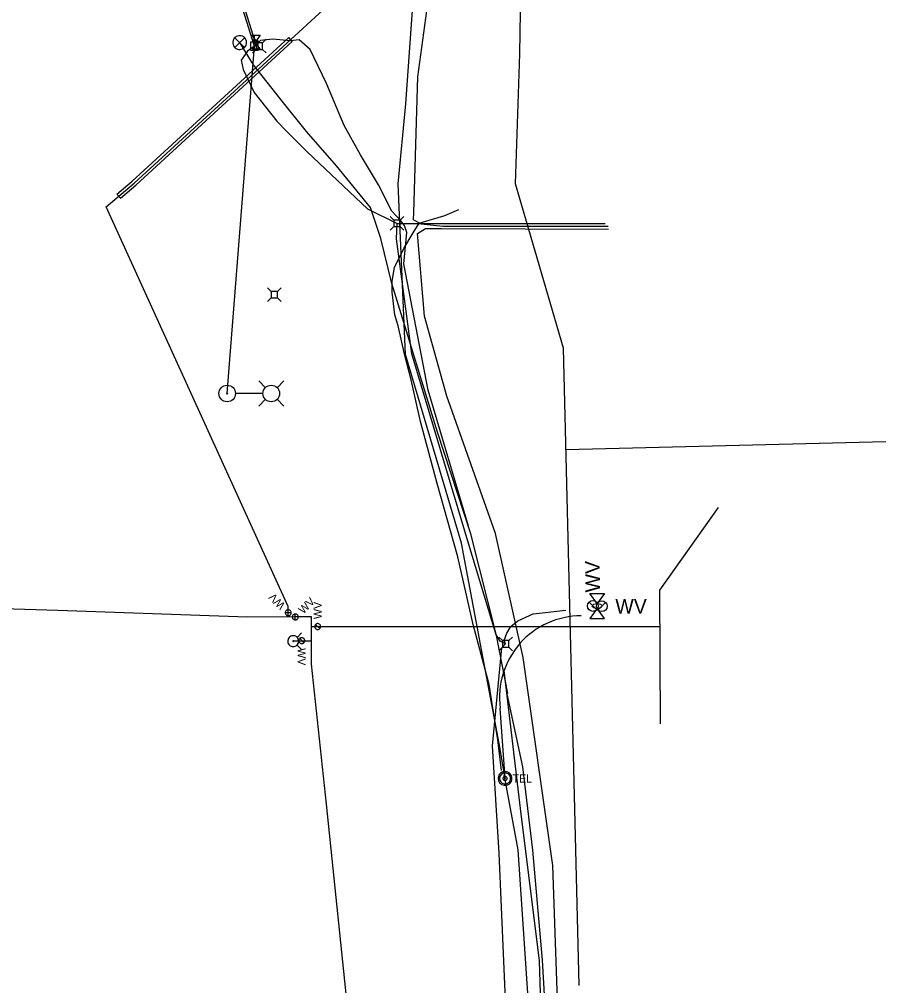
# Model space of a CAD drawing. Extents: x 596028 to 606371, y 330010 to 403088.
# Drawn here: x 602351.5 to 602766.4, y 356814.2 to 357276.7 of the extents above; entities that cross this region are included whole.
import ezdxf

# ---------------------------------------------------------------- set-up
doc = ezdxf.new("R2010")
doc.units = 0
for name, color, linetype in [('E_LTG', 7, 'Continuous'), ('E_UTL_AG_Bold', 7, 'Continuous'), ('E_UTL_E_Bold', 7, 'Continuous'), ('E_UTL_E_UG', 7, 'Continuous'), ('E_UTL_EPowerPole', 7, 'Continuous'), ('E_UTL_FO_UG_MCI', 7, 'Continuous'), ('E_UTL_G_UG', 7, 'Continuous'), ('E_UTL_Overhead', 7, 'Continuous'), ('E_UTL_T_MH', 7, 'Continuous'), ('E_UTL_T_UG', 7, 'Continuous'), ('E_UTL_TV', 7, 'Continuous'), ('E_UTL_TV_UG', 7, 'Continuous'), ('E_UTL_W', 7, 'Continuous'), ('E_UTL_W_UG', 7, 'Continuous'), ('E_UTL_WHydrant', 7, 'Continuous')]:
    doc.layers.add(name, color=color, linetype=linetype)

msp = doc.modelspace()

# ---------------------------------------------------------------- linework, layer by layer
at = {"layer": 'E_LTG'}
for points in [[(602469.41, 357100.4), (602466.17, 357103.63)], [(602474.95, 357100.4), (602478.18, 357103.63)], [(602468.15, 357097.63), (602455.1, 357097.63)], [(602469.41, 357094.86), (602466.17, 357091.63)], [(602474.95, 357094.86), (602478.18, 357091.63)]]:
    msp.add_lwpolyline(points, dxfattribs=at)
for centre, radius in [((602451.08, 357097.63), 3.96), ((602472.17, 357097.63), 3.96), ((602451.08, 357097.63), 0.303)]:
    msp.add_circle(centre, radius, dxfattribs=at)
at = {"layer": 'E_UTL_AG_Bold'}
for points in [[(602472.07, 357146.49), (602470.32, 357148.24)], [(602475.17, 357146.49), (602476.92, 357148.24)], [(602472.07, 357143.39), (602470.32, 357141.64)], [(602475.17, 357146.49), (602472.07, 357146.49)], [(602472.07, 357146.49), (602472.07, 357143.39)], [(602472.07, 357143.39), (602475.17, 357143.39)], [(602475.17, 357143.39), (602475.17, 357146.49)], [(602475.17, 357143.39), (602476.92, 357141.64)]]:
    msp.add_lwpolyline(points, dxfattribs=at)
at = {"layer": 'E_UTL_E_Bold'}
for points in [[(602463.09, 357269.17), (602466.9, 357269.17)], [(602465, 357266.5), (602463.09, 357269.17)], [(602466.9, 357269.17), (602465, 357266.5)], [(602465, 357265.23), (602463.09, 357262.57)], [(602464.94, 357265.48), (602463.19, 357267.23)], [(602466.27, 357265.87), (602466.24, 357265.99), (602466.17, 357266.1), (602466.06, 357266.21), (602465.91, 357266.3), (602465.73, 357266.38), (602465.52, 357266.44), (602465.29, 357266.48), (602465.06, 357266.5), (602464.81, 357266.49), (602464.58, 357266.47), (602464.36, 357266.42), (602464.16, 357266.35), (602464, 357266.26), (602463.87, 357266.16), (602463.78, 357266.04), (602463.73, 357265.93), (602463.73, 357265.81), (602463.78, 357265.69), (602463.87, 357265.57), (602464, 357265.47), (602464.16, 357265.39), (602464.36, 357265.32), (602464.58, 357265.27), (602464.81, 357265.24), (602465.06, 357265.23), (602465.29, 357265.25), (602465.52, 357265.29), (602465.73, 357265.35), (602465.91, 357265.43), (602466.06, 357265.52), (602466.17, 357265.63), (602466.24, 357265.75), (602466.27, 357265.87)], [(602468.04, 357265.48), (602464.94, 357265.48)], [(602464.94, 357265.48), (602464.94, 357262.38)], [(602466.9, 357262.57), (602465, 357265.23)], [(602468.04, 357265.48), (602469.79, 357267.23)], [(602468.04, 357262.38), (602468.04, 357265.48)], [(602463.09, 357262.57), (602466.9, 357262.57)], [(602464.94, 357262.38), (602463.19, 357260.63)], [(602464.94, 357262.38), (602468.04, 357262.38)], [(602468.04, 357262.38), (602469.79, 357260.63)], [(602624.76, 357001.92), (602631.69, 357001.92)], [(602628.23, 356997.07), (602624.76, 357001.92)], [(602631.69, 357001.92), (602628.23, 356997.07)], [(602628.23, 356994.76), (602624.76, 356989.92)], [(602631.69, 356989.92), (602628.23, 356994.76)], [(602624.76, 356989.92), (602631.69, 356989.92)]]:
    msp.add_lwpolyline(points, dxfattribs=at)
msp.add_ellipse((602628.23, 356995.92), major_axis=(2.31, 0), ratio=0.5, dxfattribs=at)
at = {"layer": 'E_UTL_E_UG'}
for p, q in [((602553.75, 357176.54), (602633.64, 357176.23)), ((602554.31, 357177.68), (602633.53, 357177.81))]:
    msp.add_line(p, q, dxfattribs=at)
for points in [[(602540.28, 357180.84), (602540.37, 357184.24), (602542.4, 357249.17), (602549.03, 357298.5), (602549.58, 357340.51)], [(602540.28, 357180.84), (602543.9, 357178.82), (602554.31, 357177.68)], [(602592.79, 356971.3), (602579.51, 357030.62), (602556.24, 357096.4), (602545.55, 357134.62), (602542.21, 357174.19), (602545.99, 357176.58), (602553.75, 357176.54)], [(602600.46, 356668.52), (602609.97, 356784.31), (602606.98, 356871.64), (602592.79, 356971.3)]]:
    msp.add_lwpolyline(points, dxfattribs=at)
at = {"layer": 'E_UTL_EPowerPole'}
for points in [[(602464.09, 357265.74), (602464.09, 357268.65)], [(602465.94, 357265.74), (602462.25, 357265.74)], [(602462.25, 357265.74), (602462.25, 357262.05)], [(602464.36, 357263.9), (602464.36, 357263.94), (602464.35, 357263.98), (602464.33, 357264.02), (602464.3, 357264.06), (602464.26, 357264.09), (602464.22, 357264.11), (602464.18, 357264.13), (602464.14, 357264.13), (602464.09, 357264.13), (602464.05, 357264.12), (602464.01, 357264.1), (602463.97, 357264.08), (602463.94, 357264.04), (602463.91, 357264), (602463.9, 357263.96), (602463.89, 357263.92), (602463.89, 357263.87), (602463.9, 357263.83), (602463.91, 357263.79), (602463.94, 357263.75), (602463.97, 357263.72), (602464.01, 357263.69), (602464.05, 357263.67), (602464.09, 357263.66), (602464.14, 357263.66), (602464.18, 357263.66), (602464.22, 357263.68), (602464.26, 357263.7), (602464.3, 357263.73), (602464.33, 357263.77), (602464.35, 357263.81), (602464.36, 357263.85), (602464.36, 357263.9)], [(602465.94, 357262.05), (602465.94, 357265.74)], [(602462.25, 357262.05), (602465.94, 357262.05)]]:
    msp.add_lwpolyline(points, dxfattribs=at)
at = {"layer": 'E_UTL_FO_UG_MCI'}
for points in [[(602460.36, 357265.61), (602460.3, 357266.24), (602460.13, 357266.84), (602459.84, 357267.4), (602459.45, 357267.89), (602458.98, 357268.3), (602458.43, 357268.62), (602457.84, 357268.82), (602457.22, 357268.91), (602456.59, 357268.88), (602455.98, 357268.73), (602455.41, 357268.47), (602454.9, 357268.11), (602454.47, 357267.65), (602454.13, 357267.13), (602453.9, 357266.54), (602453.78, 357265.93), (602453.78, 357265.3), (602453.9, 357264.68), (602454.13, 357264.1), (602454.47, 357263.57), (602454.9, 357263.12), (602455.41, 357262.76), (602455.98, 357262.49), (602456.59, 357262.35), (602457.22, 357262.32), (602457.84, 357262.41), (602458.43, 357262.61), (602458.98, 357262.93), (602459.45, 357263.34), (602459.84, 357263.83), (602460.13, 357264.39), (602460.3, 357264.99), (602460.36, 357265.61)], [(602459.32, 357267.95), (602454.71, 357263.29)], [(602454.71, 357267.9), (602459.37, 357263.25)], [(602585.52, 356954.04), (602580.01, 356981.78), (602567.68, 357030.47), (602551.83, 357079.12), (602535.04, 357133.65), (602529.96, 357150.31), (602524.62, 357171.83), (602519.64, 357186.71), (602503.38, 357206.56), (602488.97, 357223.01), (602476.77, 357238.37), (602463.67, 357255), (602457.06, 357265.61)], [(602529.05, 356353.18), (602532.07, 356367.78), (602536.97, 356392.52), (602541.88, 356427.88), (602548.46, 356463.33), (602560.06, 356519.9), (602563.3, 356533.93), (602573.49, 356583.12), (602591.95, 356679.34), (602599.79, 356732.5), (602604.78, 356779.44), (602602.1, 356826.34), (602597.5, 356879.04), (602592.66, 356918.88), (602585.11, 356953.89)]]:
    msp.add_lwpolyline(points, dxfattribs=at)
at = {"layer": 'E_UTL_G_UG'}
msp.add_line((602613.26, 357070.81), (602766.4, 357074.61), dxfattribs=at)
for points in [[(602589.15, 357198.07), (602591.14, 357260.28), (602591.84, 357300.27), (602592.73, 357411.16), (602592.02, 357481.07)], [(602619.65, 356814.17), (602612.06, 357119.27), (602589.15, 357198.07)]]:
    msp.add_lwpolyline(points, dxfattribs=at)
at = {"layer": 'E_UTL_Overhead'}
msp.add_lwpolyline([(602451.08, 357097.63), (602464.13, 357263.9), (602438.17, 357346.62), (602460.46, 357564.01), (602481.91, 357764.59), (602503.49, 357969.66), (602527.03, 358162.85)], dxfattribs=at)
at = {"layer": 'E_UTL_T_MH'}
for points in [[(602587.42, 356913.37), (602587.36, 356913.99), (602587.18, 356914.59), (602586.89, 356915.15), (602586.5, 356915.64), (602586.03, 356916.06), (602585.49, 356916.37), (602584.89, 356916.57), (602584.27, 356916.66), (602583.65, 356916.63), (602583.04, 356916.49), (602582.47, 356916.23), (602581.96, 356915.86), (602581.52, 356915.41), (602581.18, 356914.88), (602580.95, 356914.3), (602580.83, 356913.68), (602580.83, 356913.05), (602580.95, 356912.44), (602581.18, 356911.86), (602581.52, 356911.33), (602581.96, 356910.87), (602582.47, 356910.51), (602583.04, 356910.25), (602583.65, 356910.1), (602584.27, 356910.07), (602584.89, 356910.16), (602585.49, 356910.37), (602586.03, 356910.68), (602586.5, 356911.09), (602586.89, 356911.58), (602587.18, 356912.14), (602587.36, 356912.74), (602587.42, 356913.37)], [(602586.76, 356913.37), (602586.71, 356913.87), (602586.57, 356914.35), (602586.34, 356914.79), (602586.03, 356915.19), (602585.65, 356915.52), (602585.21, 356915.77), (602584.74, 356915.93), (602584.24, 356916), (602583.74, 356915.98), (602583.25, 356915.86), (602582.8, 356915.65), (602582.39, 356915.36), (602582.04, 356915), (602581.77, 356914.58), (602581.58, 356914.11), (602581.49, 356913.62), (602581.49, 356913.12), (602581.58, 356912.62), (602581.77, 356912.16), (602582.04, 356911.74), (602582.39, 356911.37), (602582.8, 356911.08), (602583.25, 356910.87), (602583.74, 356910.75), (602584.24, 356910.73), (602584.74, 356910.8), (602585.21, 356910.97), (602585.65, 356911.22), (602586.03, 356911.55), (602586.34, 356911.94), (602586.57, 356912.39), (602586.71, 356912.87), (602586.76, 356913.37)], [(602585.11, 356913.37), (602585.09, 356913.55), (602585.04, 356913.74), (602584.95, 356913.9), (602584.83, 356914.05), (602584.69, 356914.17), (602584.53, 356914.27), (602584.35, 356914.33), (602584.16, 356914.36), (602583.98, 356914.35), (602583.79, 356914.3), (602583.62, 356914.22), (602583.47, 356914.12), (602583.34, 356913.98), (602583.24, 356913.82), (602583.17, 356913.65), (602583.13, 356913.46), (602583.13, 356913.27), (602583.17, 356913.09), (602583.24, 356912.91), (602583.34, 356912.76), (602583.47, 356912.62), (602583.62, 356912.51), (602583.79, 356912.43), (602583.98, 356912.39), (602584.16, 356912.38), (602584.35, 356912.41), (602584.53, 356912.47), (602584.69, 356912.56), (602584.83, 356912.68), (602584.95, 356912.83), (602585.04, 356913), (602585.09, 356913.18), (602585.11, 356913.37)]]:
    msp.add_lwpolyline(points, dxfattribs=at)
at = {"layer": 'E_UTL_T_UG'}
msp.add_line((602584.11, 356913.37), (602581.81, 356947.07), dxfattribs=at)
for points in [[(602532.98, 357197.95), (602536.58, 357236.25), (602541.76, 357308.13), (602545.1, 357405.11), (602549.26, 357509.18), (602552.86, 357615.63), (602556.72, 357720.8), (602561.6, 357827.31), (602572.13, 357937.99), (602596.22, 358031.77), (602616.4, 358107.92), (602626.13, 358159.86), (602626.22, 358161.4)], [(602547.13, 356480.52), (602568.03, 356576.75), (602586.87, 356674.59), (602597.37, 356775.06), (602590.4, 356879.26), (602584.29, 356911.91), (602583.72, 356914.77), (602584.11, 356913.37), (602581.34, 356930.14), (602563.22, 357026.05), (602536.49, 357116.31), (602532.98, 357197.95)], [(602582.37, 356917.2), (602580.62, 356931.89), (602576.47, 356958.39), (602568.93, 356987.08), (602561.55, 357019.48), (602551.64, 357054.59), (602543.65, 357084.26), (602539.1, 357104.16), (602536.12, 357115.87), (602532.9, 357130.05), (602531.3, 357135.33), (602530.02, 357146.16), (602530.05, 357151.41), (602531.22, 357157.97), (602535.63, 357167), (602540.19, 357174.48), (602543.07, 357179.14), (602555.29, 357182.85), (602561.98, 357185.77)]]:
    msp.add_lwpolyline(points, dxfattribs=at)
msp.add_arc((602620.51, 356952.15), 39.03, 89.7871, 187.4841, dxfattribs=at)
at = {"layer": 'E_UTL_TV'}
for points in [[(602465.14, 357264.01), (602439.18, 357346.72), (602461.45, 357563.91), (602482.9, 357764.49), (602504.49, 357969.55), (602528.03, 358162.73)], [(602530.86, 357180.62), (602529.1, 357182.38)], [(602533.95, 357180.62), (602530.86, 357180.62)], [(602530.86, 357180.62), (602530.86, 357177.53)], [(602533.95, 357180.62), (602535.7, 357182.38)], [(602533.95, 357177.53), (602533.95, 357180.62)], [(602530.86, 357177.53), (602529.1, 357175.78)], [(602530.86, 357177.53), (602533.95, 357177.53)], [(602533.95, 357177.53), (602535.7, 357175.78)], [(602582.87, 356979.32), (602581.12, 356981.07)], [(602585.97, 356979.32), (602582.87, 356979.32)], [(602582.87, 356979.32), (602582.87, 356976.23)], [(602585.97, 356979.32), (602587.72, 356981.07)], [(602585.97, 356976.23), (602585.97, 356979.32)], [(602582.87, 356976.23), (602581.12, 356974.47)], [(602582.87, 356976.23), (602585.97, 356976.23)], [(602585.97, 356976.23), (602587.72, 356974.47)]]:
    msp.add_lwpolyline(points, dxfattribs=at)
at = {"layer": 'E_UTL_TV_UG'}
for points in [[(602464.13, 357263.9), (602460.77, 357261.56), (602457.82, 357257.14), (602458.78, 357252.79), (602464.05, 357241.7), (602474.81, 357227.94), (602479.6, 357223.1), (602489.34, 357213.28), (602518.28, 357186.05), (602532.4, 357179.08)], [(602534.28, 357180.33), (602529.97, 357184.97), (602523.46, 357197.45), (602514.87, 357211.85), (602507.02, 357225.96), (602498.59, 357246.01), (602490.79, 357262.31), (602485.61, 357266.89), (602481.15, 357266.49), (602472.89, 357267.22), (602467.05, 357266.63), (602464.96, 357264.33), (602464.13, 357263.9)], [(602566.67, 357034.16), (602547.3, 357099.21), (602535.61, 357159.76), (602537.12, 357174.72), (602535.93, 357178), (602534.28, 357180.33)], [(602529.17, 356408.78), (602529.39, 356434.48), (602538.21, 356483.8), (602556.39, 356578.02), (602575.61, 356677.34), (602585.83, 356774.17), (602581.24, 356877.67), (602578.1, 356928.96), (602582.65, 356975.82), (602584.33, 356977.8), (602581.71, 356979.15), (602579.84, 356982.18), (602566.38, 357026.96), (602539.53, 357116.66), (602532.22, 357171.67), (602532.4, 357179.08)], [(602532.4, 357179.08), (602632.05, 357179.08)], [(602584.33, 356977.8), (602583.71, 356979.46), (602584.99, 356982.94), (602586.85, 356986.13), (602590.29, 356988.86), (602597.57, 356992.16), (602613.16, 356993.87)], [(602564.9, 356390.11), (602554.97, 356398.11), (602549.25, 356401.37), (602546.63, 356403.57), (602544.99, 356406.19), (602544.04, 356409.85), (602550.53, 356452.41), (602564.65, 356521.67), (602580.25, 356599.88), (602592.31, 356669.44), (602603.06, 356749.13), (602600.59, 356826.1), (602591.51, 356898.99), (602583.76, 356965.04)]]:
    msp.add_lwpolyline(points, dxfattribs=at)
at = {"layer": 'E_UTL_W'}
for points in [[(602628.03, 356994.13), (602624.33, 356997.76)], [(602628.63, 356993.97), (602632.29, 356997.64)], [(602479.3, 356993.68), (602479.12, 356993.48), (602478.99, 356993.24), (602478.91, 356992.98), (602478.88, 356992.71), (602478.9, 356992.44), (602478.97, 356992.18), (602479.09, 356991.93), (602479.25, 356991.72), (602479.45, 356991.53), (602479.68, 356991.39), (602479.94, 356991.3), (602480.2, 356991.25), (602480.47, 356991.26), (602480.74, 356991.32), (602480.99, 356991.42), (602481.21, 356991.58), (602481.4, 356991.77), (602481.56, 356991.99), (602481.66, 356992.24), (602481.72, 356992.51), (602481.73, 356992.78), (602481.68, 356993.05), (602481.59, 356993.3), (602481.45, 356993.53), (602481.26, 356993.73), (602481.05, 356993.89), (602480.8, 356994.01), (602480.54, 356994.08), (602480.27, 356994.1), (602480, 356994.07), (602479.74, 356993.99), (602479.51, 356993.86), (602479.3, 356993.68)], [(602481.73, 356992.68), (602478.88, 356992.68)], [(602484.67, 356991.66), (602484.46, 356991.84), (602484.23, 356991.97), (602483.97, 356992.05), (602483.7, 356992.08), (602483.43, 356992.06), (602483.17, 356991.99), (602482.92, 356991.87), (602482.71, 356991.71), (602482.52, 356991.51), (602482.38, 356991.28), (602482.29, 356991.03), (602482.24, 356990.76), (602482.25, 356990.49), (602482.31, 356990.22), (602482.41, 356989.97), (602482.57, 356989.75), (602482.76, 356989.56), (602482.98, 356989.4), (602483.23, 356989.3), (602483.5, 356989.24), (602483.77, 356989.23), (602484.03, 356989.28), (602484.29, 356989.37), (602484.52, 356989.51), (602484.72, 356989.7), (602484.88, 356989.91), (602485, 356990.16), (602485.07, 356990.42), (602485.09, 356990.69), (602485.06, 356990.96), (602484.98, 356991.22), (602484.85, 356991.46), (602484.67, 356991.66)], [(602483.67, 356989.23), (602483.67, 356992.08)], [(602494.42, 356987.5), (602494.15, 356987.48), (602493.89, 356987.4), (602493.64, 356987.28), (602493.43, 356987.11), (602493.25, 356986.9), (602493.12, 356986.67), (602493.03, 356986.41), (602492.99, 356986.15), (602493, 356985.87), (602493.07, 356985.61), (602493.18, 356985.36), (602493.34, 356985.14), (602493.53, 356984.96), (602493.76, 356984.81), (602494.01, 356984.71), (602494.28, 356984.66), (602494.55, 356984.66), (602494.82, 356984.71), (602495.07, 356984.81), (602495.3, 356984.96), (602495.49, 356985.14), (602495.65, 356985.36), (602495.76, 356985.61), (602495.83, 356985.87), (602495.84, 356986.15), (602495.8, 356986.41), (602495.71, 356986.67), (602495.58, 356986.9), (602495.4, 356987.11), (602495.19, 356987.28), (602494.95, 356987.4), (602494.69, 356987.48), (602494.42, 356987.5)], [(602495.42, 356985.07), (602493.41, 356987.09)], [(602486.8, 356977.89), (602487.07, 356977.92), (602487.33, 356977.99), (602487.57, 356978.12), (602487.78, 356978.28), (602487.96, 356978.49), (602488.09, 356978.72), (602488.18, 356978.98), (602488.22, 356979.25), (602488.21, 356979.52), (602488.14, 356979.78), (602488.03, 356980.03), (602487.87, 356980.25), (602487.68, 356980.44), (602487.45, 356980.58), (602487.2, 356980.68), (602486.93, 356980.74), (602486.66, 356980.74), (602486.39, 356980.68), (602486.14, 356980.58), (602485.91, 356980.44), (602485.72, 356980.25), (602485.56, 356980.03), (602485.45, 356979.78), (602485.38, 356979.52), (602485.37, 356979.25), (602485.41, 356978.98), (602485.5, 356978.72), (602485.63, 356978.49), (602485.81, 356978.28), (602486.02, 356978.12), (602486.27, 356977.99), (602486.53, 356977.92), (602486.8, 356977.89)], [(602485.79, 356980.32), (602487.8, 356978.31)]]:
    msp.add_lwpolyline(points, dxfattribs=at)
for centre in [(602626.18, 356995.94), (602630.46, 356995.8)]:
    msp.add_circle(centre, 2.59, dxfattribs=at)
at = {"layer": 'E_UTL_W_UG'}
for p, q in [((602482.2, 357266.12), (602480.58, 357268.03)), ((602399.91, 357191.08), (602398.29, 357192.99)), ((602491.42, 356990.66), (602483.67, 356990.66)), ((602491.42, 356968.08), (602491.42, 356990.66)), ((602491.42, 356986.08), (602504.8, 356986.08)), ((602504.8, 356986.08), (602601.4, 356986.08)), ((602601.4, 356986.08), (602658.28, 356986.08)), ((602491.42, 356979.08), (602482.68, 356979.08))]:
    msp.add_line(p, q, dxfattribs=at)
for points in [[(602483.67, 356990.66), (602460.57, 356990.61), (602369.96, 356993.81), (602290.63, 356996.14), (602130.44, 357001.11), (602046.31, 357005.97), (602037.86, 357005.98), (602033.01, 357006.37), (602032.78, 357030.46), (602034.59, 357164.63), (602039.07, 357302.58), (602039.36, 357311.53), (601994.37, 357359.99), (601978.57, 357376.4), (601979.48, 357478.15), (601964.09, 357550.25), (601965.47, 357662.02)], [(602393.1, 357186.93), (602406.47, 357198.31), (602504.63, 357288.41)], [(602398.29, 357192.99), (602405.64, 357199.24), (602480.58, 357268.03)], [(602399.91, 357191.08), (602407.29, 357197.37), (602482.2, 357266.12)], [(602480.31, 356990.66), (602480.31, 356995.68), (602393.1, 357186.93)], [(602658.53, 356939.51), (602658.18, 357003.52), (602686.41, 357043.06)], [(602427.54, 356360.59), (602452.53, 356463.55), (602479.5, 356573.47), (602499.06, 356683.31), (602509.71, 356794.81), (602498.69, 356901.09), (602491.42, 356968.08)]]:
    msp.add_lwpolyline(points, dxfattribs=at)
at = {"layer": 'E_UTL_WHydrant'}
for points in [[(602482.68, 356976.45), (602483.17, 356976.5), (602483.65, 356976.64), (602484.09, 356976.87), (602484.49, 356977.18), (602484.81, 356977.55), (602485.06, 356977.99), (602485.22, 356978.46), (602485.3, 356978.95), (602485.27, 356979.45), (602485.15, 356979.93), (602484.95, 356980.39), (602484.66, 356980.79), (602484.3, 356981.14), (602483.88, 356981.41), (602483.41, 356981.59), (602482.92, 356981.69), (602482.43, 356981.69), (602481.94, 356981.59), (602481.47, 356981.41), (602481.05, 356981.14), (602480.69, 356980.79), (602480.4, 356980.39), (602480.2, 356979.93), (602480.08, 356979.45), (602480.06, 356978.95), (602480.13, 356978.46), (602480.29, 356977.99), (602480.54, 356977.55), (602480.87, 356977.18), (602481.26, 356976.87), (602481.7, 356976.64), (602482.18, 356976.5), (602482.68, 356976.45)], [(602484.51, 356980.91), (602486.65, 356983.05)], [(602482.68, 356978.88), (602482.71, 356978.88), (602482.75, 356978.89), (602482.78, 356978.91), (602482.81, 356978.93), (602482.84, 356978.96), (602482.86, 356978.99), (602482.87, 356979.03), (602482.88, 356979.07), (602482.87, 356979.1), (602482.86, 356979.14), (602482.85, 356979.18), (602482.83, 356979.21), (602482.8, 356979.23), (602482.77, 356979.25), (602482.73, 356979.27), (602482.69, 356979.28), (602482.66, 356979.28), (602482.62, 356979.27), (602482.58, 356979.25), (602482.55, 356979.23), (602482.52, 356979.21), (602482.5, 356979.18), (602482.49, 356979.14), (602482.48, 356979.1), (602482.47, 356979.07), (602482.48, 356979.03), (602482.49, 356978.99), (602482.51, 356978.96), (602482.54, 356978.93), (602482.57, 356978.91), (602482.6, 356978.89), (602482.64, 356978.88), (602482.68, 356978.88)], [(602484.51, 356977.24), (602486.65, 356975.1)]]:
    msp.add_lwpolyline(points, dxfattribs=at)

# ---------------------------------------------------------------- texts
at = {"layer": 'E_UTL_T_MH'}
msp.add_text('TEL', height=3.849, dxfattribs=at).set_placement((602587.68, 356911.42))
at = {"layer": 'E_UTL_W'}
for height, rotation, p in [(7, 90.6379, (602629.61, 357002.46)), (3.85, 135, (602479.15, 356996.56)), (3.85, 45, (602487.55, 356991.82)), (3.85, 90, (602496.34, 356989.64)), (3.85, 270, (602484.87, 356975.75))]:
    msp.add_text('WV', height=height, rotation=rotation, dxfattribs=at).set_placement(p)
msp.add_text('WV', height=7, dxfattribs=at).set_placement((602636.94, 356992.3))

doc.saveas('drawing.dxf')
